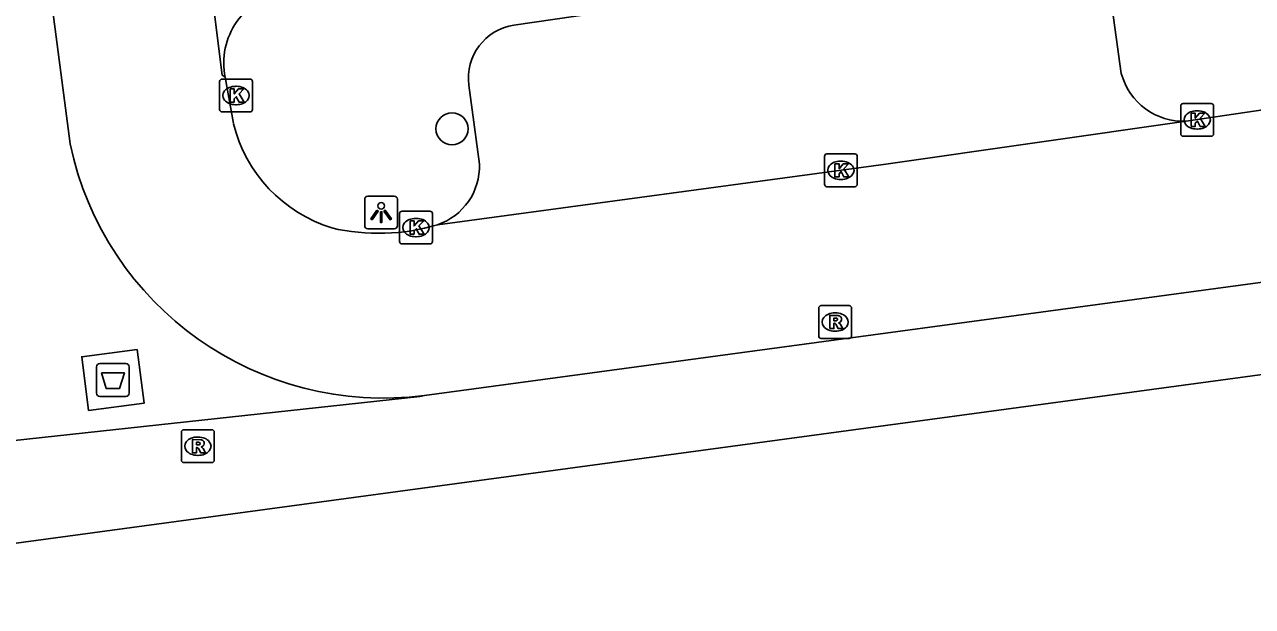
# Model space of a CAD drawing. Extents: x 161084 to 161928, y 385355 to 386522.
# Drawn here: x 161273.55 to 161310.98, y 385446.68 to 385464.41 of the extents above; entities that cross this region are included whole.
import ezdxf

# ---------------------------------------------------------------- set-up
doc = ezdxf.new("R2010")
doc.units = 0
for name, color, linetype in [('IMGEO_Afval_apart_plaats', 7, 'Continuous'), ('IMGEO_Boom', 7, 'Continuous'), ('IMGEO_Kolk', 7, 'Continuous'), ('IMGEO_Lichtpunt', 7, 'Continuous'), ('IMGEO_Parkeervlak_open', 7, 'Continuous'), ('IMGEO_Rijbaan_lokaal_open', 7, 'Continuous'), ('IMGEO_Rioolput', 7, 'Continuous'), ('IMGEO_Voetpad_gesloten', 7, 'Continuous'), ('IMGEO_Voetpad_open', 7, 'Continuous')]:
    doc.layers.add(name, color=color, linetype=linetype)

msp = doc.modelspace()

# ---------------------------------------------------------------- linework, layer by layer
at = {"layer": 'IMGEO_Afval_apart_plaats'}
for p, q in [((161275.749, 385453.179), (161275.749, 385453.979)), ((161275.749, 385453.979), (161275.749, 385453.179)), ((161275.849, 385454.079), (161276.639, 385454.079)), ((161276.639, 385454.079), (161275.849, 385454.079)), ((161276.739, 385453.979), (161276.739, 385453.179)), ((161276.739, 385453.179), (161276.739, 385453.979)), ((161276.639, 385453.079), (161275.849, 385453.079)), ((161275.849, 385453.079), (161276.639, 385453.079))]:
    msp.add_line(p, q, dxfattribs=at)
msp.add_lwpolyline([(161275.892, 385453.793), (161276.596, 385453.793), (161276.447, 385453.323), (161276.041, 385453.323), (161275.892, 385453.793)], dxfattribs=at)
for centre, start, end in [((161275.849, 385453.979), 90, 180), ((161275.849, 385453.979), 90, 180), ((161276.639, 385453.979), 0, 90), ((161276.639, 385453.979), 360, 90), ((161275.849, 385453.179), 180, 270), ((161275.849, 385453.179), 180, 270), ((161276.639, 385453.179), 270, 0), ((161276.639, 385453.179), 270, 0)]:
    msp.add_arc(centre, 0.1, start, end, dxfattribs=at)
at = {"layer": 'IMGEO_Boom'}
msp.add_circle((161286.582, 385461.232), 0.489, dxfattribs=at)
at = {"layer": 'IMGEO_Kolk'}
for p, q in [((161279.497, 385461.823), (161279.497, 385462.675)), ((161279.572, 385462.749), (161280.424, 385462.749)), ((161279.985, 385462.529), (161280.01, 385462.529)), ((161280.498, 385462.675), (161280.498, 385461.823)), ((161280.424, 385461.749), (161279.572, 385461.749)), ((161280.008, 385461.969), (161279.983, 385461.969)), ((161308.797, 385461.08), (161308.797, 385461.932)), ((161308.872, 385462.006), (161309.724, 385462.006)), ((161309.285, 385461.786), (161309.31, 385461.786)), ((161309.798, 385461.932), (161309.798, 385461.08)), ((161309.724, 385461.006), (161308.872, 385461.006)), ((161309.308, 385461.226), (161309.283, 385461.226)), ((161297.935, 385459.544), (161297.935, 385460.396)), ((161298.01, 385460.47), (161298.862, 385460.47)), ((161298.423, 385460.25), (161298.448, 385460.25)), ((161298.936, 385460.396), (161298.936, 385459.544)), ((161298.862, 385459.47), (161298.01, 385459.47)), ((161298.446, 385459.69), (161298.421, 385459.69)), ((161285.058, 385458.725), (161285.91, 385458.725)), ((161284.983, 385457.799), (161284.983, 385458.651)), ((161285.471, 385458.505), (161285.496, 385458.505)), ((161285.984, 385458.651), (161285.984, 385457.799)), ((161285.494, 385457.945), (161285.469, 385457.945)), ((161285.91, 385457.725), (161285.058, 385457.725))]:
    msp.add_line(p, q, dxfattribs=at)
for points in [[(161279.497, 385461.823), (161279.497, 385462.675)], [(161279.572, 385462.749), (161280.424, 385462.749)], [(161279.818, 385462.449), (161279.941, 385462.449), (161279.941, 385462.298), (161280.071, 385462.449), (161280.235, 385462.449), (161280.089, 385462.298), (161280.242, 385462.049), (161280.09, 385462.049), (161280.005, 385462.213), (161279.941, 385462.146), (161279.941, 385462.049), (161279.818, 385462.049), (161279.818, 385462.449)], [(161280.498, 385462.675), (161280.498, 385461.823)], [(161280.424, 385461.749), (161279.572, 385461.749)], [(161308.797, 385461.08), (161308.797, 385461.932)], [(161308.872, 385462.006), (161309.724, 385462.006)], [(161309.118, 385461.706), (161309.241, 385461.706), (161309.241, 385461.555), (161309.371, 385461.706), (161309.535, 385461.706), (161309.389, 385461.555), (161309.542, 385461.306), (161309.39, 385461.306), (161309.305, 385461.47), (161309.241, 385461.403), (161309.241, 385461.306), (161309.118, 385461.306), (161309.118, 385461.706)], [(161309.798, 385461.932), (161309.798, 385461.08)], [(161309.724, 385461.006), (161308.872, 385461.006)], [(161297.935, 385459.544), (161297.935, 385460.396)], [(161298.01, 385460.47), (161298.862, 385460.47)], [(161298.936, 385460.396), (161298.936, 385459.544)], [(161298.256, 385460.17), (161298.379, 385460.17), (161298.379, 385460.019), (161298.509, 385460.17), (161298.673, 385460.17), (161298.527, 385460.019), (161298.68, 385459.77), (161298.528, 385459.77), (161298.443, 385459.934), (161298.379, 385459.867), (161298.379, 385459.77), (161298.256, 385459.77), (161298.256, 385460.17)], [(161298.862, 385459.47), (161298.01, 385459.47)], [(161285.058, 385458.725), (161285.91, 385458.725)], [(161284.983, 385457.799), (161284.983, 385458.651)], [(161285.304, 385458.425), (161285.427, 385458.425), (161285.427, 385458.274), (161285.557, 385458.425), (161285.721, 385458.425), (161285.575, 385458.274), (161285.728, 385458.025), (161285.576, 385458.025), (161285.491, 385458.189), (161285.427, 385458.122), (161285.427, 385458.025), (161285.304, 385458.025), (161285.304, 385458.425)], [(161285.984, 385458.651), (161285.984, 385457.799)], [(161285.91, 385457.725), (161285.058, 385457.725)]]:
    msp.add_lwpolyline(points, dxfattribs=at)
for centre, start, end in [((161279.574, 385462.673), 91.552, 178.448), ((161279.574, 385462.673), 91.552, 178.448), ((161280.422, 385462.673), 1.552, 88.448), ((161280.422, 385462.673), 1.552, 88.448), ((161279.574, 385461.825), 181.552, 268.448), ((161279.574, 385461.825), 181.552, 268.448), ((161280.422, 385461.825), 271.552, 358.448), ((161280.422, 385461.825), 271.552, 358.448), ((161308.874, 385461.93), 91.552, 178.448), ((161308.874, 385461.93), 91.552, 178.448), ((161309.722, 385461.93), 1.552, 88.448), ((161309.722, 385461.93), 1.552, 88.448), ((161308.874, 385461.082), 181.552, 268.448), ((161308.874, 385461.082), 181.552, 268.448), ((161309.722, 385461.082), 271.552, 358.448), ((161309.722, 385461.082), 271.552, 358.448), ((161298.012, 385460.394), 91.552, 178.448), ((161298.012, 385460.394), 91.552, 178.448), ((161298.86, 385460.394), 1.552, 88.448), ((161298.86, 385460.394), 1.552, 88.448), ((161298.012, 385459.546), 181.552, 268.448), ((161298.012, 385459.546), 181.552, 268.448), ((161298.86, 385459.546), 271.552, 358.448), ((161298.86, 385459.546), 271.552, 358.448), ((161285.06, 385458.649), 91.552, 178.448), ((161285.06, 385458.649), 91.552, 178.448), ((161285.908, 385458.649), 1.552, 88.448), ((161285.908, 385458.649), 1.552, 88.448), ((161285.06, 385457.801), 181.552, 268.448), ((161285.06, 385457.801), 181.552, 268.448), ((161285.908, 385457.801), 271.552, 358.448), ((161285.908, 385457.801), 271.552, 358.448)]:
    msp.add_arc(centre, 0.0765, start, end, dxfattribs=at)
for centre, major_axis, ratio, start_param, end_param in [((161279.984, 385462.249), (-0.387, 0.002), 0.722429, 4.712389, 7.853982), ((161280.009, 385462.249), (-0.39, 0.002), 0.717154, 1.570796, 4.712389), ((161309.284, 385461.506), (-0.387, 0.002), 0.722429, 4.712389, 7.853982), ((161309.309, 385461.506), (-0.39, 0.002), 0.717154, 1.570796, 4.712389), ((161298.422, 385459.97), (-0.387, 0.002), 0.722429, 4.712389, 7.853982), ((161298.447, 385459.97), (-0.39, 0.002), 0.717154, 1.570796, 4.712389), ((161285.47, 385458.225), (-0.387, 0.002), 0.722429, 4.712389, 7.853982), ((161285.495, 385458.225), (-0.39, 0.002), 0.717154, 1.570796, 4.712389)]:
    msp.add_ellipse(centre, major_axis=major_axis, ratio=ratio, start_param=start_param, end_param=end_param, dxfattribs=at)
at = {"layer": 'IMGEO_Lichtpunt'}
for p, q in [((161283.921, 385459.089), (161283.921, 385458.282)), ((161283.921, 385459.089), (161283.921, 385458.282)), ((161284.823, 385459.184), (161284.015, 385459.184)), ((161284.823, 385459.184), (161284.015, 385459.184)), ((161284.917, 385458.282), (161284.917, 385459.089)), ((161284.917, 385458.282), (161284.917, 385459.089)), ((161284.015, 385458.188), (161284.823, 385458.188)), ((161284.015, 385458.188), (161284.823, 385458.188))]:
    msp.add_line(p, q, dxfattribs=at)
for points in [[(161284.295, 385458.753), (161284.334, 385458.725), (161284.146, 385458.463), (161284.108, 385458.49), (161284.295, 385458.753)], [(161284.397, 385458.705), (161284.444, 385458.705), (161284.444, 385458.383), (161284.397, 385458.383), (161284.397, 385458.705)], [(161284.507, 385458.725), (161284.545, 385458.752), (161284.732, 385458.49), (161284.693, 385458.462), (161284.507, 385458.725)]]:
    msp.add_lwpolyline(points, dxfattribs=at)
msp.add_circle((161284.42, 385458.887), 0.0994, dxfattribs=at)
for centre, start, end in [((161284.015, 385459.089), 90, 180), ((161284.015, 385459.089), 90, 180), ((161284.823, 385459.089), 0, 90), ((161284.823, 385459.089), 0, 90), ((161284.015, 385458.282), 180, 270), ((161284.015, 385458.282), 180, 270), ((161284.823, 385458.282), 270, 0), ((161284.823, 385458.282), 270, 360)]:
    msp.add_arc(centre, 0.0946, start, end, dxfattribs=at)
at = {"layer": 'IMGEO_Parkeervlak_open'}
msp.add_lwpolyline([(161306.985, 385462.92), (161306.638, 385465.437)], dxfattribs=at)
msp.add_arc((161308.884, 385463.426), 1.965, 194.9122, 272.3823, dxfattribs=at)
at = {"layer": 'IMGEO_Rijbaan_lokaal_open'}
for points in [[(161274.939, 385460.775), (161269.803, 385499.984), (161266.507, 385524.899)], [(161279.668, 385462.803), (161279.577, 385462.871), (161274.934, 385500), (161271.626, 385524.379)], [(161279.668, 385462.803), (161279.922, 385461.391)], [(161311.366, 385461.82), (161308.966, 385461.462)], [(161308.966, 385461.462), (161299.806, 385460.153), (161286.137, 385458.311)], [(161285.747, 385453.111), (161313.476, 385456.851)]]:
    msp.add_lwpolyline(points, dxfattribs=at)
for centre, radius, start, end in [((161284.233, 385462.455), 4.44, 193.8703, 252.7505), ((161284.484, 385462.782), 9.753, 191.8765, 277.4423), ((161284.346, 385464.323), 6.274, 256.8253, 286.589)]:
    msp.add_arc(centre, radius, start, end, dxfattribs=at)
at = {"layer": 'IMGEO_Rioolput'}
for p, q in [((161297.761, 385454.919), (161297.761, 385455.771)), ((161297.836, 385455.845), (161298.688, 385455.845)), ((161298.762, 385455.771), (161298.762, 385454.919)), ((161298.249, 385455.625), (161298.274, 385455.625)), ((161298.272, 385455.065), (161298.247, 385455.065)), ((161298.688, 385454.845), (161297.836, 385454.845)), ((161278.333, 385451.136), (161278.333, 385451.988)), ((161278.408, 385452.062), (161279.26, 385452.062)), ((161279.334, 385451.988), (161279.334, 385451.136)), ((161278.821, 385451.842), (161278.846, 385451.842)), ((161278.844, 385451.282), (161278.819, 385451.282)), ((161279.26, 385451.062), (161278.408, 385451.062))]:
    msp.add_line(p, q, dxfattribs=at)
for points in [[(161297.761, 385454.919), (161297.761, 385455.771)], [(161297.836, 385455.845), (161298.688, 385455.845)], [(161298.762, 385455.771), (161298.762, 385454.919)], [(161298.35, 385455.543), (161298.098, 385455.545), (161298.098, 385455.145)], [(161298.098, 385455.145), (161298.222, 385455.145), (161298.222, 385455.307), (161298.233, 385455.307)], [(161298.276, 385455.464), (161298.222, 385455.464), (161298.222, 385455.383)], [(161298.222, 385455.383), (161298.274, 385455.383)], [(161298.28, 385455.278), (161298.351, 385455.145), (161298.491, 385455.145), (161298.426, 385455.271)], [(161298.688, 385454.845), (161297.836, 385454.845)], [(161278.333, 385451.136), (161278.333, 385451.988)], [(161278.408, 385452.062), (161279.26, 385452.062)], [(161279.334, 385451.988), (161279.334, 385451.136)], [(161278.922, 385451.76), (161278.67, 385451.762), (161278.67, 385451.362)], [(161278.848, 385451.681), (161278.794, 385451.681), (161278.794, 385451.6)], [(161278.794, 385451.6), (161278.846, 385451.6)], [(161278.67, 385451.362), (161278.794, 385451.362), (161278.794, 385451.524), (161278.805, 385451.524)], [(161278.852, 385451.495), (161278.923, 385451.362), (161279.063, 385451.362), (161278.998, 385451.488)], [(161279.26, 385451.062), (161278.408, 385451.062)]]:
    msp.add_lwpolyline(points, dxfattribs=at)
for centre, radius, start, end in [((161297.838, 385455.769), 0.0765, 91.552, 178.448), ((161297.838, 385455.769), 0.0765, 91.552, 178.448), ((161298.686, 385455.769), 0.0765, 1.552, 88.448), ((161298.686, 385455.769), 0.0765, 1.552, 88.448), ((161298.232, 385455.254), 0.0533, 26.0293, 88.6989), ((161298.258, 385455.572), 0.19, 274.7715, 282.9687), ((161298.282, 385455.368), 0.0964, 77.0061, 93.1865), ((161298.296, 385455.425), 0.0378, 276.6634, 79.6772), ((161298.349, 385455.433), 0.109, 350.3612, 89.416), ((161298.347, 385455.433), 0.112, 277.5842, 350.9817), ((161298.331, 385455.218), 0.108, 29.5134, 73.7905), ((161297.838, 385454.921), 0.0765, 181.552, 268.448), ((161297.838, 385454.921), 0.0765, 181.552, 268.448), ((161298.686, 385454.921), 0.0765, 271.552, 358.448), ((161298.686, 385454.921), 0.0765, 271.552, 358.448), ((161278.41, 385451.986), 0.0765, 91.552, 178.448), ((161278.41, 385451.986), 0.0765, 91.552, 178.448), ((161279.258, 385451.986), 0.0765, 1.552, 88.448), ((161279.258, 385451.986), 0.0765, 1.552, 88.448), ((161278.83, 385451.789), 0.19, 274.7715, 282.9687), ((161278.854, 385451.585), 0.0964, 77.0061, 93.1865), ((161278.868, 385451.642), 0.0378, 276.6634, 79.6772), ((161278.921, 385451.65), 0.109, 350.3612, 89.416), ((161278.919, 385451.65), 0.112, 277.5842, 350.9817), ((161278.804, 385451.471), 0.0533, 26.0293, 88.6989), ((161278.903, 385451.435), 0.108, 29.5134, 73.7905), ((161278.41, 385451.138), 0.0765, 181.552, 268.448), ((161278.41, 385451.138), 0.0765, 181.552, 268.448), ((161279.258, 385451.138), 0.0765, 271.552, 358.448), ((161279.258, 385451.138), 0.0765, 271.552, 358.448)]:
    msp.add_arc(centre, radius, start, end, dxfattribs=at)
for centre, major_axis, ratio, start_param, end_param in [((161298.248, 385455.345), (-0.387, 0.002), 0.722429, 4.712389, 7.853982), ((161298.273, 385455.345), (-0.39, 0.002), 0.717154, 1.570796, 4.712389), ((161278.82, 385451.562), (-0.387, 0.002), 0.722429, 4.712389, 7.853982), ((161278.845, 385451.562), (-0.39, 0.002), 0.717154, 1.570796, 4.712389)]:
    msp.add_ellipse(centre, major_axis=major_axis, ratio=ratio, start_param=start_param, end_param=end_param, dxfattribs=at)
at = {"layer": 'IMGEO_Voetpad_gesloten'}
msp.add_lwpolyline([(161276.986, 385454.504), (161277.196, 385452.872), (161275.502, 385452.654), (161275.292, 385454.286), (161276.986, 385454.504)], dxfattribs=at)
at = {"layer": 'IMGEO_Voetpad_open'}
for points in [[(161288.471, 385464.393), (161294.139, 385465.228)], [(161287.417, 385460.157), (161287.093, 385462.563)], [(161259.021, 385446.679), (161311.962, 385453.841), (161313.28, 385453.877)], [(161270.523, 385451.445), (161285.597, 385453.074), (161285.747, 385453.111)]]:
    msp.add_lwpolyline(points, dxfattribs=at)
for centre, radius, start, end in [((161281.818, 385463.241), 2.194, 98.2235, 191.5277), ((161288.71, 385462.779), 1.631, 98.4168, 187.6233), ((161285.543, 385460.089), 1.875, 288.4608, 2.065)]:
    msp.add_arc(centre, radius, start, end, dxfattribs=at)

doc.saveas('drawing.dxf')
